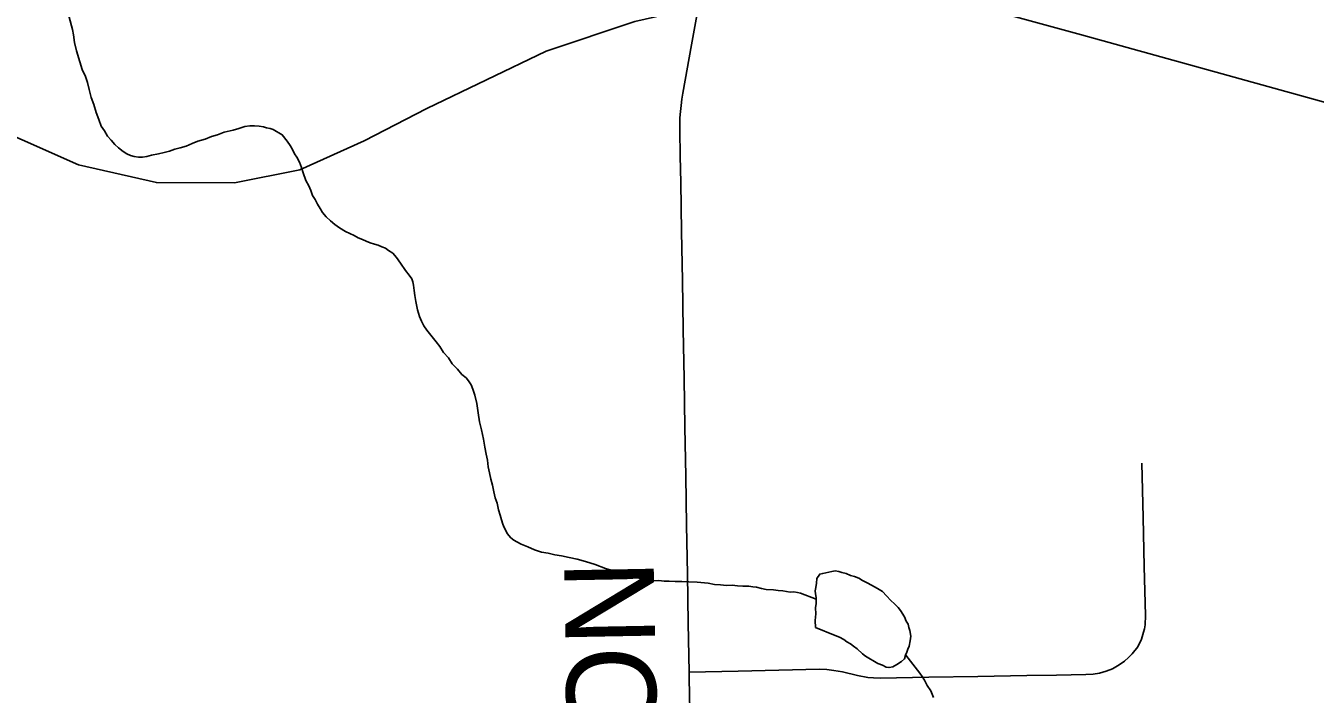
# Model space of a CAD drawing. Extents: x 103424 to 290657, y 38711 to 110967.
# Drawn here: x 214251.6112 to 214252.0203, y 40213.2864 to 40213.4984 of the extents above; entities that cross this region are included whole.
import ezdxf

# ---------------------------------------------------------------- set-up
doc = ezdxf.new("R2010")
doc.units = 0
for name, color, linetype in [('GM_X_County_Road', 7, 'Continuous'), ('GM_X_County_Road_Text', 7, 'Continuous'), ('GM_X_Minor_Lake', 7, 'Continuous'), ('GM_X_Minor_River', 7, 'Continuous'), ('GM_X_Rail_Line', 7, 'Continuous'), ('GM_X_Township_Road', 7, 'Continuous')]:
    doc.layers.add(name, color=color, linetype=linetype)

msp = doc.modelspace()

# ---------------------------------------------------------------- linework, layer by layer
at = {"layer": 'GM_X_County_Road'}
msp.add_lwpolyline([(214251.82194, 40213.27596), (214251.82167, 40213.29149), (214251.82165, 40213.29337), (214251.82138, 40213.3089), (214251.82111, 40213.32443), (214251.82085, 40213.33996), (214251.82058, 40213.35549), (214251.82032, 40213.37102), (214251.82005, 40213.38655), (214251.81978, 40213.40208), (214251.81952, 40213.41762), (214251.81925, 40213.43315), (214251.81899, 40213.44868), (214251.81884, 40213.45699), (214251.8187, 40213.4653), (214251.81875, 40213.46922), (214251.8189, 40213.47118), (214251.81909, 40213.47313), (214251.81932, 40213.47507), (214251.81964, 40213.47701), (214251.82239, 40213.4923), (214251.82514, 40213.50759)], dxfattribs=at)
at = {"layer": 'GM_X_Minor_Lake'}
for points in [[(214251.88798, 40213.31387), (214251.88682, 40213.31499), (214251.88566, 40213.31611), (214251.88431, 40213.31761), (214251.88295, 40213.31892), (214251.88142, 40213.31984), (214251.8795, 40213.32094), (214251.87816, 40213.32168), (214251.87662, 40213.32241), (214251.87547, 40213.32315), (214251.87413, 40213.3237), (214251.8728, 40213.32406), (214251.87146, 40213.3246), (214251.87012, 40213.32496), (214251.86917, 40213.32532), (214251.86802, 40213.32549), (214251.86689, 40213.32528), (214251.86405, 40213.32466), (214251.86311, 40213.32445), (214251.86218, 40213.32311), (214251.86202, 40213.32158), (214251.86185, 40213.32025), (214251.86168, 40213.3191), (214251.8617, 40213.31815), (214251.86191, 40213.31702), (214251.86193, 40213.31607), (214251.86194, 40213.31512), (214251.86178, 40213.31378), (214251.86181, 40213.31188), (214251.86166, 40213.30979), (214251.8617, 40213.30751)], [(214251.8617, 40213.30751), (214251.86166, 40213.30979), (214251.86181, 40213.31188), (214251.86178, 40213.31378), (214251.86194, 40213.31512), (214251.86193, 40213.31607), (214251.86191, 40213.31702), (214251.8617, 40213.31815), (214251.86168, 40213.3191), (214251.86185, 40213.32025), (214251.86202, 40213.32158), (214251.86218, 40213.32311), (214251.86311, 40213.32445), (214251.86405, 40213.32466), (214251.86689, 40213.32528), (214251.86802, 40213.32549), (214251.86917, 40213.32532), (214251.87012, 40213.32496), (214251.87146, 40213.3246), (214251.8728, 40213.32406), (214251.87413, 40213.3237), (214251.87547, 40213.32315), (214251.87662, 40213.32241), (214251.87816, 40213.32168), (214251.8795, 40213.32094), (214251.88142, 40213.31984), (214251.88295, 40213.31892), (214251.88431, 40213.31761), (214251.88566, 40213.31611), (214251.88682, 40213.31499), (214251.88798, 40213.31387), (214251.88876, 40213.31294), (214251.88994, 40213.31087), (214251.89053, 40213.30955), (214251.89111, 40213.3086), (214251.89133, 40213.30747), (214251.89172, 40213.30652), (214251.89194, 40213.30482), (214251.89178, 40213.30329), (214251.89143, 40213.30158), (214251.89107, 40213.30062), (214251.8907, 40213.29966), (214251.89034, 40213.2987), (214251.88998, 40213.29756), (214251.88905, 40213.29678), (214251.88755, 40213.2958), (214251.88623, 40213.29502), (214251.8851, 40213.29481), (214251.88414, 40213.29498), (214251.88299, 40213.29553), (214251.88147, 40213.29607), (214251.87762, 40213.29848), (214251.87666, 40213.29922), (214251.87492, 40213.30071), (214251.87377, 40213.30164), (214251.87281, 40213.30238), (214251.87166, 40213.30293), (214251.87069, 40213.30368), (214251.86935, 40213.30441), (214251.86801, 40213.30496), (214251.8617, 40213.30751)], [(214251.8617, 40213.30751), (214251.86801, 40213.30496), (214251.86935, 40213.30441), (214251.87069, 40213.30368), (214251.87166, 40213.30293), (214251.87281, 40213.30238), (214251.87377, 40213.30164), (214251.87492, 40213.30071), (214251.87666, 40213.29922), (214251.87762, 40213.29848), (214251.88147, 40213.29607), (214251.88299, 40213.29553), (214251.88414, 40213.29498), (214251.8851, 40213.29481), (214251.88623, 40213.29502), (214251.88755, 40213.2958), (214251.88905, 40213.29678), (214251.88998, 40213.29756), (214251.89034, 40213.2987), (214251.8907, 40213.29966), (214251.89107, 40213.30062), (214251.89143, 40213.30158), (214251.89178, 40213.30329), (214251.89194, 40213.30482), (214251.89172, 40213.30652), (214251.89133, 40213.30747), (214251.89111, 40213.3086), (214251.89053, 40213.30955), (214251.88994, 40213.31087), (214251.88876, 40213.31294), (214251.88798, 40213.31387)]]:
    msp.add_lwpolyline(points, dxfattribs=at)
at = {"layer": 'GM_X_Minor_River'}
for points in [[(214251.61242, 40213.54735), (214251.62605, 40213.49721), (214251.62627, 40213.49551), (214251.62669, 40213.49304), (214251.62731, 40213.49039), (214251.62832, 40213.48699), (214251.62912, 40213.48453), (214251.63011, 40213.48227), (214251.63072, 40213.48038), (214251.63133, 40213.47811), (214251.63194, 40213.47565), (214251.63274, 40213.47338), (214251.63354, 40213.47092), (214251.63435, 40213.46865), (214251.63514, 40213.46658), (214251.63612, 40213.46507), (214251.6371, 40213.46338), (214251.63826, 40213.46207), (214251.63942, 40213.46076), (214251.64058, 40213.45964), (214251.64212, 40213.45853), (214251.64328, 40213.45779), (214251.64442, 40213.45724), (214251.64557, 40213.45688), (214251.6469, 40213.45671), (214251.64823, 40213.45673), (214251.64956, 40213.45695), (214251.65107, 40213.45736), (214251.65334, 40213.45778), (214251.65504, 40213.45819), (214251.65674, 40213.4586), (214251.65844, 40213.4592), (214251.66014, 40213.45961), (214251.66203, 40213.46021), (214251.66392, 40213.46101), (214251.6658, 40213.4618), (214251.66807, 40213.46241), (214251.67014, 40213.46321), (214251.67203, 40213.46382), (214251.67411, 40213.46461), (214251.67694, 40213.46523), (214251.67883, 40213.46584), (214251.68072, 40213.46644), (214251.68224, 40213.46666), (214251.68376, 40213.46669), (214251.68528, 40213.46652), (214251.68661, 40213.46636), (214251.68756, 40213.466), (214251.68871, 40213.46583), (214251.68966, 40213.46546), (214251.69254, 40213.4638), (214251.6941, 40213.46174), (214251.69507, 40213.46043), (214251.69585, 40213.45911), (214251.69645, 40213.45779), (214251.69723, 40213.45666), (214251.69801, 40213.45516), (214251.69861, 40213.45345), (214251.69921, 40213.45175), (214251.70002, 40213.4493), (214251.701, 40213.4476), (214251.7016, 40213.44609), (214251.70219, 40213.44458), (214251.70297, 40213.44327), (214251.70376, 40213.44176), (214251.70454, 40213.44044), (214251.70533, 40213.43912), (214251.70649, 40213.43782), (214251.70784, 40213.43651), (214251.70919, 40213.43539), (214251.71073, 40213.43428), (214251.71265, 40213.43317), (214251.71399, 40213.43244), (214251.71533, 40213.43189), (214251.71667, 40213.43115), (214251.71801, 40213.43061), (214251.71916, 40213.43006), (214251.7205, 40213.42951), (214251.72184, 40213.42915), (214251.72299, 40213.42879), (214251.72413, 40213.42825), (214251.72528, 40213.42789), (214251.72624, 40213.42714), (214251.72759, 40213.42622), (214251.72875, 40213.42491), (214251.73011, 40213.42303), (214251.73167, 40213.42077), (214251.73284, 40213.41927), (214251.73362, 40213.41815), (214251.73402, 40213.4172), (214251.73423, 40213.41607), (214251.73445, 40213.41436), (214251.73467, 40213.41284), (214251.73489, 40213.41095), (214251.73551, 40213.4083), (214251.73611, 40213.40621), (214251.73671, 40213.4047), (214251.7375, 40213.4032), (214251.73847, 40213.40188), (214251.74139, 40213.39813), (214251.74255, 40213.39663)], [(214251.74255, 40213.39663), (214251.74372, 40213.39475), (214251.74528, 40213.39307), (214251.74645, 40213.39119), (214251.74819, 40213.38951), (214251.74955, 40213.38782), (214251.7509, 40213.38671), (214251.75167, 40213.38577), (214251.75245, 40213.38445), (214251.75305, 40213.38313), (214251.75365, 40213.38124), (214251.75427, 40213.37859), (214251.7547, 40213.37556), (214251.75513, 40213.37271), (214251.75575, 40213.37025), (214251.75637, 40213.36722), (214251.7568, 40213.36476), (214251.75722, 40213.36248), (214251.75763, 40213.36059), (214251.75786, 40213.3585), (214251.75827, 40213.35661), (214251.75869, 40213.35452), (214251.75929, 40213.35263), (214251.75971, 40213.35055), (214251.76012, 40213.34866), (214251.76072, 40213.34696), (214251.76114, 40213.34487), (214251.76174, 40213.34317), (214251.76215, 40213.34166), (214251.76255, 40213.34033), (214251.76295, 40213.3392), (214251.76354, 40213.33826), (214251.76394, 40213.33732), (214251.7651, 40213.33601), (214251.76606, 40213.33526), (214251.76702, 40213.33471), (214251.76836, 40213.33397), (214251.77047, 40213.33306), (214251.77257, 40213.33215), (214251.77486, 40213.33143), (214251.77696, 40213.33109), (214251.77906, 40213.33055), (214251.78115, 40213.33021), (214251.78363, 40213.32968), (214251.78611, 40213.32916), (214251.78878, 40213.32845), (214251.79184, 40213.32755), (214251.79509, 40213.32628), (214251.80616, 40213.32305), (214251.80826, 40213.32252), (214251.81016, 40213.32236), (214251.81206, 40213.3224), (214251.81377, 40213.32224), (214251.81529, 40213.32227), (214251.81719, 40213.32211), (214251.81928, 40213.32215), (214251.82156, 40213.322), (214251.82422, 40213.32186), (214251.82765, 40213.32154), (214251.82974, 40213.32119), (214251.83164, 40213.32104), (214251.83354, 40213.32088), (214251.83525, 40213.32091), (214251.83696, 40213.32075), (214251.83868, 40213.32059), (214251.84058, 40213.32063), (214251.84191, 40213.32046), (214251.84305, 40213.32029), (214251.84458, 40213.31994), (214251.8461, 40213.31959), (214251.84838, 40213.31944), (214251.8499, 40213.31927), (214251.85143, 40213.31911), (214251.85257, 40213.31894), (214251.85371, 40213.31877), (214251.85485, 40213.31879), (214251.85599, 40213.31862), (214251.85695, 40213.31845), (214251.86192, 40213.31649)], [(214251.89036, 40213.29875), (214251.89481, 40213.29308), (214251.89559, 40213.29195), (214251.89637, 40213.29083), (214251.89716, 40213.28913), (214251.89833, 40213.28744), (214251.89913, 40213.28536)]]:
    msp.add_lwpolyline(points, dxfattribs=at)
at = {"layer": 'GM_X_Rail_Line'}
msp.add_lwpolyline([(214251.25098, 40213.71343), (214251.49922, 40213.53478), (214251.59205, 40213.47017), (214251.62789, 40213.45428), (214251.65265, 40213.44866), (214251.67739, 40213.44859), (214251.69815, 40213.45266), (214251.71853, 40213.46187), (214251.73847, 40213.47215), (214251.77631, 40213.49037), (214251.80444, 40213.49976), (214251.82406, 40213.50412), (214251.85707, 40213.50722), (214251.89101, 40213.50743), (214251.92053, 40213.50253), (214251.94613, 40213.4955), (214252.15062, 40213.43888), (214252.20214, 40213.42041), (214252.26502, 40213.39279), (214252.31177, 40213.36882), (214252.34702, 40213.35066), (214252.37425, 40213.3312), (214252.39074, 40213.30174), (214252.39942, 40213.27836)], dxfattribs=at)
at = {"layer": 'GM_X_Township_Road'}
msp.add_lwpolyline([(214251.82165, 40213.29337), (214251.83718, 40213.29371), (214251.85011, 40213.294), (214251.86304, 40213.29429), (214251.86537, 40213.29418), (214251.86754, 40213.2939), (214251.87032, 40213.29346), (214251.87504, 40213.29235), (214251.87838, 40213.29162), (214251.88016, 40213.29152), (214251.88221, 40213.29146), (214251.89774, 40213.29172), (214251.91328, 40213.29199), (214251.92881, 40213.29225), (214251.93816, 40213.29241), (214251.94751, 40213.29257), (214251.94979, 40213.29274), (214251.9519, 40213.29307), (214251.95396, 40213.29362), (214251.95601, 40213.29446), (214251.95813, 40213.29563), (214251.9598, 40213.29685), (214251.96107, 40213.29796), (214251.96218, 40213.29913), (214251.96396, 40213.30141), (214251.96513, 40213.30385), (214251.96585, 40213.30602), (214251.96613, 40213.30713), (214251.9663, 40213.30835), (214251.96641, 40213.31135), (214251.96603, 40213.32688), (214251.96566, 40213.34241), (214251.96545, 40213.35103), (214251.96524, 40213.35964)], dxfattribs=at)

# ---------------------------------------------------------------- texts
at = {"layer": 'GM_X_County_Road_Text'}
msp.add_text('CLARIDON', height=0.028409, rotation=91.0611, dxfattribs=at).set_placement((214251.81401, 40213.133))

doc.saveas('drawing.dxf')
